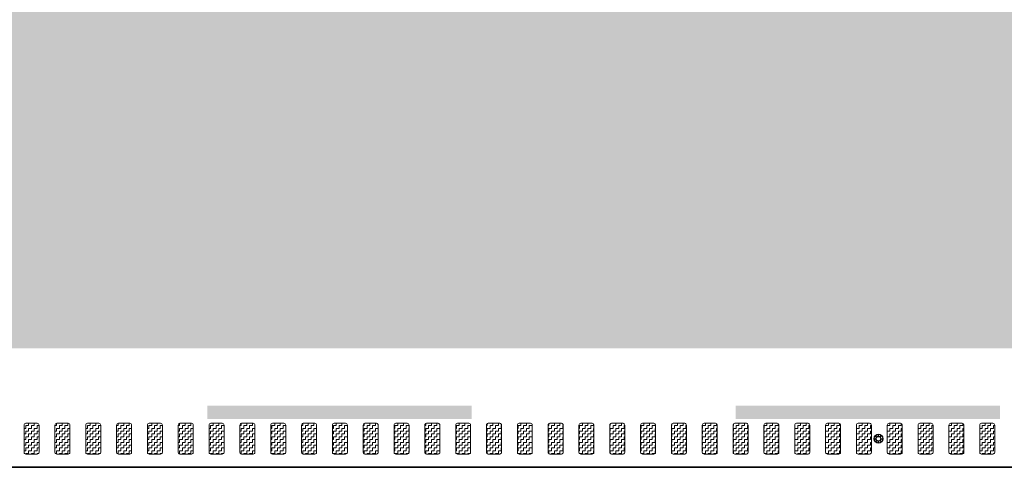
# Model space of a CAD drawing. Header units: metres. Extents: x -699 to 2316, y -1199 to 781.
# Tile 411 of 593: x 806 to 817, y -226 to -221. Entities that reach past the tile are written whole.
import ezdxf
from ezdxf import colors
from ezdxf.entities.mleader import LeaderData, LeaderLine
from ezdxf.math import Vec2, Vec3

# ---------------------------------------------------------------- set-up
doc = ezdxf.new("R2010")
doc.units = ezdxf.units.M
doc.linetypes.add('VW-3-3_STREEP', pattern=[6, 3, -3])
doc.linetypes.add('VW-9-3_STREEP', pattern=[12, 9, -3])
for name, color, linetype, lineweight in [('N-WA-IE-MEUBILAIR_WEGMEUBILAIR-S', 7, 'Continuous', 25), ('N-WA-VW-MARKERING_DYNAMISCH-G', 7, 'Continuous', 35), ('N-WE-VH-KANTVERHARDING-G', 210, 'Continuous', 35), ('N-WE-VW-MARKERING_LANGS_STREEP_33-G', 7, 'VW-3-3_STREEP', 13), ('N-WE-VW-MARKERING_LANGS_STREEP_93-G', 7, 'VW-9-3_STREEP', 13), ('X-XX-AL-T25', 7, 'Continuous', 25)]:
    doc.layers.add(name, color=color, linetype=linetype, lineweight=lineweight)
doc.layers.add('X-XX-AL-TEKENBLAD_VIEWPORT-G', color=7, linetype='Continuous', lineweight=18, plot=False)
doc.styles.add('NLCS-ISO-M100-T25', font='NLCS-ISO.ttf', dxfattribs={"height": 0.25})
pattern_1 = [(180, (0, 63.882073), (-0.03175, -0.03175), [0.03175, -0.03175]), (270, (-0.03175, 63.882073), (0.03175, -0.03175), [0.03175, -0.03175])]

# ---------------------------------------------------------------- blocks, each defined once
blk = doc.blocks.new('SIE-WEG_GLASBOLREFLECTOR-SO')
for p, q in [((-0.375, 0), (-0.199, 0)), ((-0.141, 0.141), (-0.265, 0.265)), ((0, 0.2), (0, 0.375)), ((0.142, 0.141), (0.265, 0.265)), ((0.201, 0), (0.375, 0)), ((-0.265, -0.266), (-0.141, -0.141)), ((0, -0.375), (0, -0.2)), ((0.265, -0.266), (0.142, -0.142))]:
    blk.add_line(p, q)
for centre, radius in [((0, 0), 0.375), ((0.001, 0), 0.2)]:
    blk.add_circle(centre, radius)
blk = doc.blocks.new('glasbol')
at = {"layer": 'N-WA-IE-MEUBILAIR_WEGMEUBILAIR-S'}
blk.add_blockref('SIE-WEG_GLASBOLREFLECTOR-SO', (-0.001, 0), dxfattribs=at)

msp = doc.modelspace()

# ---------------------------------------------------------------- hatches: boundary and pattern name
at = {"layer": 'N-WA-VW-MARKERING_DYNAMISCH-G', "lineweight": 9}
h = msp.add_hatch(dxfattribs=at)
h.set_pattern_fill('ZIGZAG', color=8, scale=0.01, angle=180, style=0)
h.set_pattern_definition(pattern_1)
edge = h.paths.add_edge_path()
edge.add_line((805.7517, -225.4294), (805.8817, -225.4294))
edge.add_arc((805.8817, -225.4494), 0.02, 0, 90, ccw=False)
edge.add_line((805.9017, -225.4494), (805.9017, -225.7594))
edge.add_arc((805.8817, -225.7594), 0.02, 270, 360, ccw=False)
edge.add_line((805.8817, -225.7794), (805.7517, -225.7794))
edge.add_arc((805.7517, -225.7594), 0.02, 180, 270, ccw=False)
edge.add_line((805.7317, -225.7594), (805.7317, -225.4494))
edge.add_arc((805.7517, -225.4494), 0.02, 90, 180, ccw=False)
h = msp.add_hatch(dxfattribs=at)
h.set_pattern_fill('ZIGZAG', color=8, scale=0.01, angle=180, style=0)
h.set_pattern_definition(pattern_1)
edge = h.paths.add_edge_path()
edge.add_line((806.1017, -225.4294), (806.2317, -225.4294))
edge.add_arc((806.2317, -225.4494), 0.02, 0, 90, ccw=False)
edge.add_line((806.2517, -225.4494), (806.2517, -225.7594))
edge.add_arc((806.2317, -225.7594), 0.02, 270, 360, ccw=False)
edge.add_line((806.2317, -225.7794), (806.1017, -225.7794))
edge.add_arc((806.1017, -225.7594), 0.02, 180, 270, ccw=False)
edge.add_line((806.0817, -225.7594), (806.0817, -225.4494))
edge.add_arc((806.1017, -225.4494), 0.02, 90, 180, ccw=False)
h = msp.add_hatch(dxfattribs=at)
h.set_pattern_fill('ZIGZAG', color=8, scale=0.01, angle=180, style=0)
h.set_pattern_definition(pattern_1)
edge = h.paths.add_edge_path()
edge.add_line((806.4517, -225.4294), (806.5817, -225.4294))
edge.add_arc((806.5817, -225.4494), 0.02, 0, 90, ccw=False)
edge.add_line((806.6017, -225.4494), (806.6017, -225.7594))
edge.add_arc((806.5817, -225.7594), 0.02, 270, 360, ccw=False)
edge.add_line((806.5817, -225.7794), (806.4517, -225.7794))
edge.add_arc((806.4517, -225.7594), 0.02, 180, 270, ccw=False)
edge.add_line((806.4317, -225.7594), (806.4317, -225.4494))
edge.add_arc((806.4517, -225.4494), 0.02, 90, 180, ccw=False)
h = msp.add_hatch(dxfattribs=at)
h.set_pattern_fill('ZIGZAG', color=8, scale=0.01, angle=180, style=0)
h.set_pattern_definition(pattern_1)
edge = h.paths.add_edge_path()
edge.add_line((806.8017, -225.4294), (806.9317, -225.4294))
edge.add_arc((806.9317, -225.4494), 0.02, 0, 90, ccw=False)
edge.add_line((806.9517, -225.4494), (806.9517, -225.7594))
edge.add_arc((806.9317, -225.7594), 0.02, 270, 360, ccw=False)
edge.add_line((806.9317, -225.7794), (806.8017, -225.7794))
edge.add_arc((806.8017, -225.7594), 0.02, 180, 270, ccw=False)
edge.add_line((806.7817, -225.7594), (806.7817, -225.4494))
edge.add_arc((806.8017, -225.4494), 0.02, 90, 180, ccw=False)
h = msp.add_hatch(dxfattribs=at)
h.set_pattern_fill('ZIGZAG', color=8, scale=0.01, angle=180, style=0)
h.set_pattern_definition(pattern_1)
edge = h.paths.add_edge_path()
edge.add_line((807.1517, -225.4294), (807.2817, -225.4294))
edge.add_arc((807.2817, -225.4494), 0.02, 0, 90, ccw=False)
edge.add_line((807.3017, -225.4494), (807.3017, -225.7594))
edge.add_arc((807.2817, -225.7594), 0.02, 270, 360, ccw=False)
edge.add_line((807.2817, -225.7794), (807.1517, -225.7794))
edge.add_arc((807.1517, -225.7594), 0.02, 180, 270, ccw=False)
edge.add_line((807.1317, -225.7594), (807.1317, -225.4494))
edge.add_arc((807.1517, -225.4494), 0.02, 90, 180, ccw=False)
h = msp.add_hatch(dxfattribs=at)
h.set_pattern_fill('ZIGZAG', color=8, scale=0.01, angle=180, style=0)
h.set_pattern_definition(pattern_1)
edge = h.paths.add_edge_path()
edge.add_line((807.5017, -225.4294), (807.6317, -225.4294))
edge.add_arc((807.6317, -225.4494), 0.02, 0, 90, ccw=False)
edge.add_line((807.6517, -225.4494), (807.6517, -225.7594))
edge.add_arc((807.6317, -225.7594), 0.02, 270, 360, ccw=False)
edge.add_line((807.6317, -225.7794), (807.5017, -225.7794))
edge.add_arc((807.5017, -225.7594), 0.02, 180, 270, ccw=False)
edge.add_line((807.4817, -225.7594), (807.4817, -225.4494))
edge.add_arc((807.5017, -225.4494), 0.02, 90, 180, ccw=False)
h = msp.add_hatch(dxfattribs=at)
h.set_pattern_fill('ZIGZAG', color=8, scale=0.01, angle=180, style=0)
h.set_pattern_definition(pattern_1)
edge = h.paths.add_edge_path()
edge.add_line((807.8517, -225.4294), (807.9817, -225.4294))
edge.add_arc((807.9817, -225.4494), 0.02, 0, 90, ccw=False)
edge.add_line((808.0017, -225.4494), (808.0017, -225.7594))
edge.add_arc((807.9817, -225.7594), 0.02, 270, 360, ccw=False)
edge.add_line((807.9817, -225.7794), (807.8517, -225.7794))
edge.add_arc((807.8517, -225.7594), 0.02, 180, 270, ccw=False)
edge.add_line((807.8317, -225.7594), (807.8317, -225.4494))
edge.add_arc((807.8517, -225.4494), 0.02, 90, 180, ccw=False)
h = msp.add_hatch(dxfattribs=at)
h.set_pattern_fill('ZIGZAG', color=8, scale=0.01, angle=180, style=0)
h.set_pattern_definition(pattern_1)
edge = h.paths.add_edge_path()
edge.add_line((808.2017, -225.4294), (808.3317, -225.4294))
edge.add_arc((808.3317, -225.4494), 0.02, 0, 90, ccw=False)
edge.add_line((808.3517, -225.4494), (808.3517, -225.7594))
edge.add_arc((808.3317, -225.7594), 0.02, 270, 360, ccw=False)
edge.add_line((808.3317, -225.7794), (808.2017, -225.7794))
edge.add_arc((808.2017, -225.7594), 0.02, 180, 270, ccw=False)
edge.add_line((808.1817, -225.7594), (808.1817, -225.4494))
edge.add_arc((808.2017, -225.4494), 0.02, 90, 180, ccw=False)
h = msp.add_hatch(dxfattribs=at)
h.set_pattern_fill('ZIGZAG', color=8, scale=0.01, angle=180, style=0)
h.set_pattern_definition(pattern_1)
edge = h.paths.add_edge_path()
edge.add_line((808.5517, -225.4294), (808.6817, -225.4294))
edge.add_arc((808.6817, -225.4494), 0.02, 0, 90, ccw=False)
edge.add_line((808.7017, -225.4494), (808.7017, -225.7594))
edge.add_arc((808.6817, -225.7594), 0.02, 270, 360, ccw=False)
edge.add_line((808.6817, -225.7794), (808.5517, -225.7794))
edge.add_arc((808.5517, -225.7594), 0.02, 180, 270, ccw=False)
edge.add_line((808.5317, -225.7594), (808.5317, -225.4494))
edge.add_arc((808.5517, -225.4494), 0.02, 90, 180, ccw=False)
h = msp.add_hatch(dxfattribs=at)
h.set_pattern_fill('ZIGZAG', color=8, scale=0.01, angle=180, style=0)
h.set_pattern_definition(pattern_1)
edge = h.paths.add_edge_path()
edge.add_line((808.9017, -225.4294), (809.0317, -225.4294))
edge.add_arc((809.0317, -225.4494), 0.02, 0, 90, ccw=False)
edge.add_line((809.0517, -225.4494), (809.0517, -225.7594))
edge.add_arc((809.0317, -225.7594), 0.02, 270, 360, ccw=False)
edge.add_line((809.0317, -225.7794), (808.9017, -225.7794))
edge.add_arc((808.9017, -225.7594), 0.02, 180, 270, ccw=False)
edge.add_line((808.8817, -225.7594), (808.8817, -225.4494))
edge.add_arc((808.9017, -225.4494), 0.02, 90, 180, ccw=False)
h = msp.add_hatch(dxfattribs=at)
h.set_pattern_fill('ZIGZAG', color=8, scale=0.01, angle=180, style=0)
h.set_pattern_definition(pattern_1)
edge = h.paths.add_edge_path()
edge.add_line((809.2517, -225.4294), (809.3817, -225.4294))
edge.add_arc((809.3817, -225.4494), 0.02, 0, 90, ccw=False)
edge.add_line((809.4017, -225.4494), (809.4017, -225.7594))
edge.add_arc((809.3817, -225.7594), 0.02, 270, 360, ccw=False)
edge.add_line((809.3817, -225.7794), (809.2517, -225.7794))
edge.add_arc((809.2517, -225.7594), 0.02, 180, 270, ccw=False)
edge.add_line((809.2317, -225.7594), (809.2317, -225.4494))
edge.add_arc((809.2517, -225.4494), 0.02, 90, 180, ccw=False)
h = msp.add_hatch(dxfattribs=at)
h.set_pattern_fill('ZIGZAG', color=8, scale=0.01, angle=180, style=0)
h.set_pattern_definition(pattern_1)
edge = h.paths.add_edge_path()
edge.add_line((809.6017, -225.4294), (809.7317, -225.4294))
edge.add_arc((809.7317, -225.4494), 0.02, 0, 90, ccw=False)
edge.add_line((809.7517, -225.4494), (809.7517, -225.7594))
edge.add_arc((809.7317, -225.7594), 0.02, 270, 360, ccw=False)
edge.add_line((809.7317, -225.7794), (809.6017, -225.7794))
edge.add_arc((809.6017, -225.7594), 0.02, 180, 270, ccw=False)
edge.add_line((809.5817, -225.7594), (809.5817, -225.4494))
edge.add_arc((809.6017, -225.4494), 0.02, 90, 180, ccw=False)
h = msp.add_hatch(dxfattribs=at)
h.set_pattern_fill('ZIGZAG', color=8, scale=0.01, angle=180, style=0)
h.set_pattern_definition(pattern_1)
edge = h.paths.add_edge_path()
edge.add_line((809.9517, -225.4294), (810.0817, -225.4294))
edge.add_arc((810.0817, -225.4494), 0.02, 0, 90, ccw=False)
edge.add_line((810.1017, -225.4494), (810.1017, -225.7594))
edge.add_arc((810.0817, -225.7594), 0.02, 270, 360, ccw=False)
edge.add_line((810.0817, -225.7794), (809.9517, -225.7794))
edge.add_arc((809.9517, -225.7594), 0.02, 180, 270, ccw=False)
edge.add_line((809.9317, -225.7594), (809.9317, -225.4494))
edge.add_arc((809.9517, -225.4494), 0.02, 90, 180, ccw=False)
h = msp.add_hatch(dxfattribs=at)
h.set_pattern_fill('ZIGZAG', color=8, scale=0.01, angle=180, style=0)
h.set_pattern_definition(pattern_1)
edge = h.paths.add_edge_path()
edge.add_line((810.3017, -225.4294), (810.4317, -225.4294))
edge.add_arc((810.4317, -225.4494), 0.02, 0, 90, ccw=False)
edge.add_line((810.4517, -225.4494), (810.4517, -225.7594))
edge.add_arc((810.4317, -225.7594), 0.02, 270, 360, ccw=False)
edge.add_line((810.4317, -225.7794), (810.3017, -225.7794))
edge.add_arc((810.3017, -225.7594), 0.02, 180, 270, ccw=False)
edge.add_line((810.2817, -225.7594), (810.2817, -225.4494))
edge.add_arc((810.3017, -225.4494), 0.02, 90, 180, ccw=False)
h = msp.add_hatch(dxfattribs=at)
h.set_pattern_fill('ZIGZAG', color=8, scale=0.01, angle=180, style=0)
h.set_pattern_definition(pattern_1)
edge = h.paths.add_edge_path()
edge.add_line((810.6517, -225.4294), (810.7817, -225.4294))
edge.add_arc((810.7817, -225.4494), 0.02, 0, 90, ccw=False)
edge.add_line((810.8017, -225.4494), (810.8017, -225.7594))
edge.add_arc((810.7817, -225.7594), 0.02, 270, 360, ccw=False)
edge.add_line((810.7817, -225.7794), (810.6517, -225.7794))
edge.add_arc((810.6517, -225.7594), 0.02, 180, 270, ccw=False)
edge.add_line((810.6317, -225.7594), (810.6317, -225.4494))
edge.add_arc((810.6517, -225.4494), 0.02, 90, 180, ccw=False)
h = msp.add_hatch(dxfattribs=at)
h.set_pattern_fill('ZIGZAG', color=8, scale=0.01, angle=180, style=0)
h.set_pattern_definition(pattern_1)
edge = h.paths.add_edge_path()
edge.add_line((811.0017, -225.4294), (811.1317, -225.4294))
edge.add_arc((811.1317, -225.4494), 0.02, 0, 90, ccw=False)
edge.add_line((811.1517, -225.4494), (811.1517, -225.7594))
edge.add_arc((811.1317, -225.7594), 0.02, 270, 360, ccw=False)
edge.add_line((811.1317, -225.7794), (811.0017, -225.7794))
edge.add_arc((811.0017, -225.7594), 0.02, 180, 270, ccw=False)
edge.add_line((810.9817, -225.7594), (810.9817, -225.4494))
edge.add_arc((811.0017, -225.4494), 0.02, 90, 180, ccw=False)
h = msp.add_hatch(dxfattribs=at)
h.set_pattern_fill('ZIGZAG', color=8, scale=0.01, angle=180, style=0)
h.set_pattern_definition(pattern_1)
edge = h.paths.add_edge_path()
edge.add_line((811.3517, -225.4294), (811.4817, -225.4294))
edge.add_arc((811.4817, -225.4494), 0.02, 0, 90, ccw=False)
edge.add_line((811.5017, -225.4494), (811.5017, -225.7594))
edge.add_arc((811.4817, -225.7594), 0.02, 270, 360, ccw=False)
edge.add_line((811.4817, -225.7794), (811.3517, -225.7794))
edge.add_arc((811.3517, -225.7594), 0.02, 180, 270, ccw=False)
edge.add_line((811.3317, -225.7594), (811.3317, -225.4494))
edge.add_arc((811.3517, -225.4494), 0.02, 90, 180, ccw=False)
h = msp.add_hatch(dxfattribs=at)
h.set_pattern_fill('ZIGZAG', color=8, scale=0.01, angle=180, style=0)
h.set_pattern_definition(pattern_1)
edge = h.paths.add_edge_path()
edge.add_line((811.7017, -225.4294), (811.8317, -225.4294))
edge.add_arc((811.8317, -225.4494), 0.02, 0, 90, ccw=False)
edge.add_line((811.8517, -225.4494), (811.8517, -225.7594))
edge.add_arc((811.8317, -225.7594), 0.02, 270, 360, ccw=False)
edge.add_line((811.8317, -225.7794), (811.7017, -225.7794))
edge.add_arc((811.7017, -225.7594), 0.02, 180, 270, ccw=False)
edge.add_line((811.6817, -225.7594), (811.6817, -225.4494))
edge.add_arc((811.7017, -225.4494), 0.02, 90, 180, ccw=False)
h = msp.add_hatch(dxfattribs=at)
h.set_pattern_fill('ZIGZAG', color=8, scale=0.01, angle=180, style=0)
h.set_pattern_definition(pattern_1)
edge = h.paths.add_edge_path()
edge.add_line((812.0517, -225.4294), (812.1817, -225.4294))
edge.add_arc((812.1817, -225.4494), 0.02, 0, 90, ccw=False)
edge.add_line((812.2017, -225.4494), (812.2017, -225.7594))
edge.add_arc((812.1817, -225.7594), 0.02, 270, 360, ccw=False)
edge.add_line((812.1817, -225.7794), (812.0517, -225.7794))
edge.add_arc((812.0517, -225.7594), 0.02, 180, 270, ccw=False)
edge.add_line((812.0317, -225.7594), (812.0317, -225.4494))
edge.add_arc((812.0517, -225.4494), 0.02, 90, 180, ccw=False)
h = msp.add_hatch(dxfattribs=at)
h.set_pattern_fill('ZIGZAG', color=8, scale=0.01, angle=180, style=0)
h.set_pattern_definition(pattern_1)
edge = h.paths.add_edge_path()
edge.add_line((812.4017, -225.4294), (812.5317, -225.4294))
edge.add_arc((812.5317, -225.4494), 0.02, 0, 90, ccw=False)
edge.add_line((812.5517, -225.4494), (812.5517, -225.7594))
edge.add_arc((812.5317, -225.7594), 0.02, 270, 360, ccw=False)
edge.add_line((812.5317, -225.7794), (812.4017, -225.7794))
edge.add_arc((812.4017, -225.7594), 0.02, 180, 270, ccw=False)
edge.add_line((812.3817, -225.7594), (812.3817, -225.4494))
edge.add_arc((812.4017, -225.4494), 0.02, 90, 180, ccw=False)
h = msp.add_hatch(dxfattribs=at)
h.set_pattern_fill('ZIGZAG', color=8, scale=0.01, angle=180, style=0)
h.set_pattern_definition(pattern_1)
edge = h.paths.add_edge_path()
edge.add_line((812.7517, -225.4294), (812.8817, -225.4294))
edge.add_arc((812.8817, -225.4494), 0.02, 0, 90, ccw=False)
edge.add_line((812.9017, -225.4494), (812.9017, -225.7594))
edge.add_arc((812.8817, -225.7594), 0.02, 270, 360, ccw=False)
edge.add_line((812.8817, -225.7794), (812.7517, -225.7794))
edge.add_arc((812.7517, -225.7594), 0.02, 180, 270, ccw=False)
edge.add_line((812.7317, -225.7594), (812.7317, -225.4494))
edge.add_arc((812.7517, -225.4494), 0.02, 90, 180, ccw=False)
h = msp.add_hatch(dxfattribs=at)
h.set_pattern_fill('ZIGZAG', color=8, scale=0.01, angle=180, style=0)
h.set_pattern_definition(pattern_1)
edge = h.paths.add_edge_path()
edge.add_line((813.1017, -225.4294), (813.2317, -225.4294))
edge.add_arc((813.2317, -225.4494), 0.02, 0, 90, ccw=False)
edge.add_line((813.2517, -225.4494), (813.2517, -225.7594))
edge.add_arc((813.2317, -225.7594), 0.02, 270, 360, ccw=False)
edge.add_line((813.2317, -225.7794), (813.1017, -225.7794))
edge.add_arc((813.1017, -225.7594), 0.02, 180, 270, ccw=False)
edge.add_line((813.0817, -225.7594), (813.0817, -225.4494))
edge.add_arc((813.1017, -225.4494), 0.02, 90, 180, ccw=False)
h = msp.add_hatch(dxfattribs=at)
h.set_pattern_fill('ZIGZAG', color=8, scale=0.01, angle=180, style=0)
h.set_pattern_definition(pattern_1)
edge = h.paths.add_edge_path()
edge.add_line((813.4517, -225.4294), (813.5817, -225.4294))
edge.add_arc((813.5817, -225.4494), 0.02, 0, 90, ccw=False)
edge.add_line((813.6017, -225.4494), (813.6017, -225.7594))
edge.add_arc((813.5817, -225.7594), 0.02, 270, 360, ccw=False)
edge.add_line((813.5817, -225.7794), (813.4517, -225.7794))
edge.add_arc((813.4517, -225.7594), 0.02, 180, 270, ccw=False)
edge.add_line((813.4317, -225.7594), (813.4317, -225.4494))
edge.add_arc((813.4517, -225.4494), 0.02, 90, 180, ccw=False)
h = msp.add_hatch(dxfattribs=at)
h.set_pattern_fill('ZIGZAG', color=8, scale=0.01, angle=180, style=0)
h.set_pattern_definition(pattern_1)
edge = h.paths.add_edge_path()
edge.add_line((813.8017, -225.4294), (813.9317, -225.4294))
edge.add_arc((813.9317, -225.4494), 0.02, 0, 90, ccw=False)
edge.add_line((813.9517, -225.4494), (813.9517, -225.7594))
edge.add_arc((813.9317, -225.7594), 0.02, 270, 360, ccw=False)
edge.add_line((813.9317, -225.7794), (813.8017, -225.7794))
edge.add_arc((813.8017, -225.7594), 0.02, 180, 270, ccw=False)
edge.add_line((813.7817, -225.7594), (813.7817, -225.4494))
edge.add_arc((813.8017, -225.4494), 0.02, 90, 180, ccw=False)
h = msp.add_hatch(dxfattribs=at)
h.set_pattern_fill('ZIGZAG', color=8, scale=0.01, angle=180, style=0)
h.set_pattern_definition(pattern_1)
edge = h.paths.add_edge_path()
edge.add_line((814.1517, -225.4294), (814.2817, -225.4294))
edge.add_arc((814.2817, -225.4494), 0.02, 0, 90, ccw=False)
edge.add_line((814.3017, -225.4494), (814.3017, -225.7594))
edge.add_arc((814.2817, -225.7594), 0.02, 270, 360, ccw=False)
edge.add_line((814.2817, -225.7794), (814.1517, -225.7794))
edge.add_arc((814.1517, -225.7594), 0.02, 180, 270, ccw=False)
edge.add_line((814.1317, -225.7594), (814.1317, -225.4494))
edge.add_arc((814.1517, -225.4494), 0.02, 90, 180, ccw=False)
h = msp.add_hatch(dxfattribs=at)
h.set_pattern_fill('ZIGZAG', color=8, scale=0.01, angle=180, style=0)
h.set_pattern_definition(pattern_1)
edge = h.paths.add_edge_path()
edge.add_line((814.5017, -225.4294), (814.6317, -225.4294))
edge.add_arc((814.6317, -225.4494), 0.02, 0, 90, ccw=False)
edge.add_line((814.6517, -225.4494), (814.6517, -225.7594))
edge.add_arc((814.6317, -225.7594), 0.02, 270, 360, ccw=False)
edge.add_line((814.6317, -225.7794), (814.5017, -225.7794))
edge.add_arc((814.5017, -225.7594), 0.02, 180, 270, ccw=False)
edge.add_line((814.4817, -225.7594), (814.4817, -225.4494))
edge.add_arc((814.5017, -225.4494), 0.02, 90, 180, ccw=False)
h = msp.add_hatch(dxfattribs=at)
h.set_pattern_fill('ZIGZAG', color=8, scale=0.01, angle=180, style=0)
h.set_pattern_definition(pattern_1)
edge = h.paths.add_edge_path()
edge.add_line((814.8517, -225.4294), (814.9817, -225.4294))
edge.add_arc((814.9817, -225.4494), 0.02, 0, 90, ccw=False)
edge.add_line((815.0017, -225.4494), (815.0017, -225.7594))
edge.add_arc((814.9817, -225.7594), 0.02, 270, 360, ccw=False)
edge.add_line((814.9817, -225.7794), (814.8517, -225.7794))
edge.add_arc((814.8517, -225.7594), 0.02, 180, 270, ccw=False)
edge.add_line((814.8317, -225.7594), (814.8317, -225.4494))
edge.add_arc((814.8517, -225.4494), 0.02, 90, 180, ccw=False)
h = msp.add_hatch(dxfattribs=at)
h.set_pattern_fill('ZIGZAG', color=8, scale=0.01, angle=180, style=0)
h.set_pattern_definition(pattern_1)
edge = h.paths.add_edge_path()
edge.add_line((815.2017, -225.4294), (815.3317, -225.4294))
edge.add_arc((815.3317, -225.4494), 0.02, 0, 90, ccw=False)
edge.add_line((815.3517, -225.4494), (815.3517, -225.7594))
edge.add_arc((815.3317, -225.7594), 0.02, 270, 360, ccw=False)
edge.add_line((815.3317, -225.7794), (815.2017, -225.7794))
edge.add_arc((815.2017, -225.7594), 0.02, 180, 270, ccw=False)
edge.add_line((815.1817, -225.7594), (815.1817, -225.4494))
edge.add_arc((815.2017, -225.4494), 0.02, 90, 180, ccw=False)
h = msp.add_hatch(dxfattribs=at)
h.set_pattern_fill('ZIGZAG', color=8, scale=0.01, angle=180, style=0)
h.set_pattern_definition(pattern_1)
edge = h.paths.add_edge_path()
edge.add_line((815.5517, -225.4294), (815.6817, -225.4294))
edge.add_arc((815.6817, -225.4494), 0.02, 0, 90, ccw=False)
edge.add_line((815.7017, -225.4494), (815.7017, -225.7594))
edge.add_arc((815.6817, -225.7594), 0.02, 270, 360, ccw=False)
edge.add_line((815.6817, -225.7794), (815.5517, -225.7794))
edge.add_arc((815.5517, -225.7594), 0.02, 180, 270, ccw=False)
edge.add_line((815.5317, -225.7594), (815.5317, -225.4494))
edge.add_arc((815.5517, -225.4494), 0.02, 90, 180, ccw=False)
h = msp.add_hatch(dxfattribs=at)
h.set_pattern_fill('ZIGZAG', color=8, scale=0.01, angle=180, style=0)
h.set_pattern_definition(pattern_1)
edge = h.paths.add_edge_path()
edge.add_line((815.9017, -225.4294), (816.0317, -225.4294))
edge.add_arc((816.0317, -225.4494), 0.02, 0, 90, ccw=False)
edge.add_line((816.0517, -225.4494), (816.0517, -225.7594))
edge.add_arc((816.0317, -225.7594), 0.02, 270, 360, ccw=False)
edge.add_line((816.0317, -225.7794), (815.9017, -225.7794))
edge.add_arc((815.9017, -225.7594), 0.02, 180, 270, ccw=False)
edge.add_line((815.8817, -225.7594), (815.8817, -225.4494))
edge.add_arc((815.9017, -225.4494), 0.02, 90, 180, ccw=False)
h = msp.add_hatch(dxfattribs=at)
h.set_pattern_fill('ZIGZAG', color=8, scale=0.01, angle=180, style=0)
h.set_pattern_definition(pattern_1)
edge = h.paths.add_edge_path()
edge.add_line((816.2517, -225.4294), (816.3817, -225.4294))
edge.add_arc((816.3817, -225.4494), 0.02, 0, 90, ccw=False)
edge.add_line((816.4017, -225.4494), (816.4017, -225.7594))
edge.add_arc((816.3817, -225.7594), 0.02, 270, 360, ccw=False)
edge.add_line((816.3817, -225.7794), (816.2517, -225.7794))
edge.add_arc((816.2517, -225.7594), 0.02, 180, 270, ccw=False)
edge.add_line((816.2317, -225.7594), (816.2317, -225.4494))
edge.add_arc((816.2517, -225.4494), 0.02, 90, 180, ccw=False)
h = msp.add_hatch(dxfattribs=at)
h.set_pattern_fill('ZIGZAG', color=8, scale=0.01, angle=180, style=0)
h.set_pattern_definition(pattern_1)
edge = h.paths.add_edge_path()
edge.add_line((816.6017, -225.4294), (816.7317, -225.4294))
edge.add_arc((816.7317, -225.4494), 0.02, 0, 90, ccw=False)
edge.add_line((816.7517, -225.4494), (816.7517, -225.7594))
edge.add_arc((816.7317, -225.7594), 0.02, 270, 360, ccw=False)
edge.add_line((816.7317, -225.7794), (816.6017, -225.7794))
edge.add_arc((816.6017, -225.7594), 0.02, 180, 270, ccw=False)
edge.add_line((816.5817, -225.7594), (816.5817, -225.4494))
edge.add_arc((816.6017, -225.4494), 0.02, 90, 180, ccw=False)

# ---------------------------------------------------------------- linework, layer by layer
at = {"layer": 'N-WA-VW-MARKERING_DYNAMISCH-G', "color": 8, "lineweight": 9}
for points in [[(805.7517, -225.4294), (805.8817, -225.4294, -0.4142136), (805.9017, -225.4494), (805.9017, -225.7594, -0.4142136), (805.8817, -225.7794), (805.7517, -225.7794, -0.4142136), (805.7317, -225.7594), (805.7317, -225.4494, -0.4142136)], [(806.1017, -225.4294), (806.2317, -225.4294, -0.4142136), (806.2517, -225.4494), (806.2517, -225.7594, -0.4142136), (806.2317, -225.7794), (806.1017, -225.7794, -0.4142136), (806.0817, -225.7594), (806.0817, -225.4494, -0.4142136)], [(806.4517, -225.4294), (806.5817, -225.4294, -0.4142136), (806.6017, -225.4494), (806.6017, -225.7594, -0.4142136), (806.5817, -225.7794), (806.4517, -225.7794, -0.4142136), (806.4317, -225.7594), (806.4317, -225.4494, -0.4142136)], [(806.8017, -225.4294), (806.9317, -225.4294, -0.4142136), (806.9517, -225.4494), (806.9517, -225.7594, -0.4142136), (806.9317, -225.7794), (806.8017, -225.7794, -0.4142136), (806.7817, -225.7594), (806.7817, -225.4494, -0.4142136)], [(807.1517, -225.4294), (807.2817, -225.4294, -0.4142136), (807.3017, -225.4494), (807.3017, -225.7594, -0.4142136), (807.2817, -225.7794), (807.1517, -225.7794, -0.4142136), (807.1317, -225.7594), (807.1317, -225.4494, -0.4142136)], [(807.5017, -225.4294), (807.6317, -225.4294, -0.4142136), (807.6517, -225.4494), (807.6517, -225.7594, -0.4142136), (807.6317, -225.7794), (807.5017, -225.7794, -0.4142136), (807.4817, -225.7594), (807.4817, -225.4494, -0.4142136)], [(807.8517, -225.4294), (807.9817, -225.4294, -0.4142136), (808.0017, -225.4494), (808.0017, -225.7594, -0.4142136), (807.9817, -225.7794), (807.8517, -225.7794, -0.4142136), (807.8317, -225.7594), (807.8317, -225.4494, -0.4142136)], [(808.2017, -225.4294), (808.3317, -225.4294, -0.4142136), (808.3517, -225.4494), (808.3517, -225.7594, -0.4142136), (808.3317, -225.7794), (808.2017, -225.7794, -0.4142136), (808.1817, -225.7594), (808.1817, -225.4494, -0.4142136)], [(808.5517, -225.4294), (808.6817, -225.4294, -0.4142136), (808.7017, -225.4494), (808.7017, -225.7594, -0.4142136), (808.6817, -225.7794), (808.5517, -225.7794, -0.4142136), (808.5317, -225.7594), (808.5317, -225.4494, -0.4142136)], [(808.9017, -225.4294), (809.0317, -225.4294, -0.4142136), (809.0517, -225.4494), (809.0517, -225.7594, -0.4142136), (809.0317, -225.7794), (808.9017, -225.7794, -0.4142136), (808.8817, -225.7594), (808.8817, -225.4494, -0.4142136)], [(809.2517, -225.4294), (809.3817, -225.4294, -0.4142136), (809.4017, -225.4494), (809.4017, -225.7594, -0.4142136), (809.3817, -225.7794), (809.2517, -225.7794, -0.4142136), (809.2317, -225.7594), (809.2317, -225.4494, -0.4142136)], [(809.6017, -225.4294), (809.7317, -225.4294, -0.4142136), (809.7517, -225.4494), (809.7517, -225.7594, -0.4142136), (809.7317, -225.7794), (809.6017, -225.7794, -0.4142136), (809.5817, -225.7594), (809.5817, -225.4494, -0.4142136)], [(809.9517, -225.4294), (810.0817, -225.4294, -0.4142136), (810.1017, -225.4494), (810.1017, -225.7594, -0.4142136), (810.0817, -225.7794), (809.9517, -225.7794, -0.4142136), (809.9317, -225.7594), (809.9317, -225.4494, -0.4142136)], [(810.3017, -225.4294), (810.4317, -225.4294, -0.4142136), (810.4517, -225.4494), (810.4517, -225.7594, -0.4142136), (810.4317, -225.7794), (810.3017, -225.7794, -0.4142136), (810.2817, -225.7594), (810.2817, -225.4494, -0.4142136)], [(810.6517, -225.4294), (810.7817, -225.4294, -0.4142136), (810.8017, -225.4494), (810.8017, -225.7594, -0.4142136), (810.7817, -225.7794), (810.6517, -225.7794, -0.4142136), (810.6317, -225.7594), (810.6317, -225.4494, -0.4142136)], [(811.0017, -225.4294), (811.1317, -225.4294, -0.4142136), (811.1517, -225.4494), (811.1517, -225.7594, -0.4142136), (811.1317, -225.7794), (811.0017, -225.7794, -0.4142136), (810.9817, -225.7594), (810.9817, -225.4494, -0.4142136)], [(811.3517, -225.4294), (811.4817, -225.4294, -0.4142136), (811.5017, -225.4494), (811.5017, -225.7594, -0.4142136), (811.4817, -225.7794), (811.3517, -225.7794, -0.4142136), (811.3317, -225.7594), (811.3317, -225.4494, -0.4142136)], [(811.7017, -225.4294), (811.8317, -225.4294, -0.4142136), (811.8517, -225.4494), (811.8517, -225.7594, -0.4142136), (811.8317, -225.7794), (811.7017, -225.7794, -0.4142136), (811.6817, -225.7594), (811.6817, -225.4494, -0.4142136)], [(812.0517, -225.4294), (812.1817, -225.4294, -0.4142136), (812.2017, -225.4494), (812.2017, -225.7594, -0.4142136), (812.1817, -225.7794), (812.0517, -225.7794, -0.4142136), (812.0317, -225.7594), (812.0317, -225.4494, -0.4142136)], [(812.4017, -225.4294), (812.5317, -225.4294, -0.4142136), (812.5517, -225.4494), (812.5517, -225.7594, -0.4142136), (812.5317, -225.7794), (812.4017, -225.7794, -0.4142136), (812.3817, -225.7594), (812.3817, -225.4494, -0.4142136)], [(812.7517, -225.4294), (812.8817, -225.4294, -0.4142136), (812.9017, -225.4494), (812.9017, -225.7594, -0.4142136), (812.8817, -225.7794), (812.7517, -225.7794, -0.4142136), (812.7317, -225.7594), (812.7317, -225.4494, -0.4142136)], [(813.1017, -225.4294), (813.2317, -225.4294, -0.4142136), (813.2517, -225.4494), (813.2517, -225.7594, -0.4142136), (813.2317, -225.7794), (813.1017, -225.7794, -0.4142136), (813.0817, -225.7594), (813.0817, -225.4494, -0.4142136)], [(813.4517, -225.4294), (813.5817, -225.4294, -0.4142136), (813.6017, -225.4494), (813.6017, -225.7594, -0.4142136), (813.5817, -225.7794), (813.4517, -225.7794, -0.4142136), (813.4317, -225.7594), (813.4317, -225.4494, -0.4142136)], [(813.8017, -225.4294), (813.9317, -225.4294, -0.4142136), (813.9517, -225.4494), (813.9517, -225.7594, -0.4142136), (813.9317, -225.7794), (813.8017, -225.7794, -0.4142136), (813.7817, -225.7594), (813.7817, -225.4494, -0.4142136)], [(814.1517, -225.4294), (814.2817, -225.4294, -0.4142136), (814.3017, -225.4494), (814.3017, -225.7594, -0.4142136), (814.2817, -225.7794), (814.1517, -225.7794, -0.4142136), (814.1317, -225.7594), (814.1317, -225.4494, -0.4142136)], [(814.5017, -225.4294), (814.6317, -225.4294, -0.4142136), (814.6517, -225.4494), (814.6517, -225.7594, -0.4142136), (814.6317, -225.7794), (814.5017, -225.7794, -0.4142136), (814.4817, -225.7594), (814.4817, -225.4494, -0.4142136)], [(814.8517, -225.4294), (814.9817, -225.4294, -0.4142136), (815.0017, -225.4494), (815.0017, -225.7594, -0.4142136), (814.9817, -225.7794), (814.8517, -225.7794, -0.4142136), (814.8317, -225.7594), (814.8317, -225.4494, -0.4142136)], [(815.2017, -225.4294), (815.3317, -225.4294, -0.4142136), (815.3517, -225.4494), (815.3517, -225.7594, -0.4142136), (815.3317, -225.7794), (815.2017, -225.7794, -0.4142136), (815.1817, -225.7594), (815.1817, -225.4494, -0.4142136)], [(815.5517, -225.4294), (815.6817, -225.4294, -0.4142136), (815.7017, -225.4494), (815.7017, -225.7594, -0.4142136), (815.6817, -225.7794), (815.5517, -225.7794, -0.4142136), (815.5317, -225.7594), (815.5317, -225.4494, -0.4142136)], [(815.9017, -225.4294), (816.0317, -225.4294, -0.4142136), (816.0517, -225.4494), (816.0517, -225.7594, -0.4142136), (816.0317, -225.7794), (815.9017, -225.7794, -0.4142136), (815.8817, -225.7594), (815.8817, -225.4494, -0.4142136)], [(816.2517, -225.4294), (816.3817, -225.4294, -0.4142136), (816.4017, -225.4494), (816.4017, -225.7594, -0.4142136), (816.3817, -225.7794), (816.2517, -225.7794, -0.4142136), (816.2317, -225.7594), (816.2317, -225.4494, -0.4142136)], [(816.6017, -225.4294), (816.7317, -225.4294, -0.4142136), (816.7517, -225.4494), (816.7517, -225.7594, -0.4142136), (816.7317, -225.7794), (816.6017, -225.7794, -0.4142136), (816.5817, -225.7594), (816.5817, -225.4494, -0.4142136)]]:
    msp.add_lwpolyline(points, format="xyb", close=True, dxfattribs=at)
at = {"layer": 'N-WE-VH-KANTVERHARDING-G'}
msp.add_line((758.069, -225.9294), (853.2321, -225.9294), dxfattribs=at)
at = {"layer": 'N-WE-VW-MARKERING_LANGS_STREEP_33-G', "color": 253, "linetype": 'Continuous'}
for points in [[(807.8116, -225.3794), (810.8116, -225.3794), (807.8116, -225.2294), (810.8116, -225.2294)], [(813.8116, -225.3794), (816.8116, -225.3794), (813.8116, -225.2294), (816.8116, -225.2294)]]:
    msp.add_solid(points, dxfattribs=at)
at = {"layer": 'N-WE-VW-MARKERING_LANGS_STREEP_93-G', "color": 253, "linetype": 'Continuous'}
for points in [[(807.8116, -222.0794), (816.8116, -222.0794), (807.8116, -222.1794), (816.8116, -222.1794)], [(807.8116, -222.4794), (816.8116, -222.4794), (807.8116, -222.3794), (816.8116, -222.3794)]]:
    msp.add_solid(points, dxfattribs=at)

# ---------------------------------------------------------------- block references
at = {"layer": 'N-WA-IE-MEUBILAIR_WEGMEUBILAIR-S', "xscale": 0.1333332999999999, "yscale": 0.1333332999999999, "zscale": 0.1333332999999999, "rotation": 0.1723155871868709}
msp.add_blockref('glasbol', (815.4319, -225.6044), dxfattribs=at)

# ---------------------------------------------------------------- leaders
at = {"layer": 'X-XX-AL-T25'}
ml = msp.add_multileader_mtext('Standard', dxfattribs=at)
ml.set_content('profil perronband 1,00x0,435x0,33, \\P10x basiselement, 1x eindband en 3 entree-elementen', color=256, style='NLCS-ISO-M100-T25')
ml.set_leader_properties(color=256, linetype='ByLayer', lineweight=-1)
ml.build(insert=Vec2(0, 0))
ml.multileader.update_dxf_attribs({"text_left_attachment_type": 5, "text_right_attachment_type": 5, "dogleg_length": 0.25, "arrow_head_size": 0.25})
ctx = ml.context
ctx.base_point, ctx.char_height, ctx.arrow_head_size, ctx.landing_gap_size, ctx.plane_origin = Vec3(802.9273, -218.024), 0.25, 0.25, 0.09, Vec3(-140.1828, 20.6701)
ctx.left_attachment, ctx.right_attachment = 5, 5
notes = []
notes.append((ctx, [(0, (1, 1, 0), (802.6773, -218.024), (1, 0), 0.25, [(0, [(802.2994, -215.5942)], 0, [])])]))
ctx.mtext.insert, ctx.mtext.flow_direction = Vec3(803.0173, -217.3073), 5
ctx.mtext.has_bg_fill, ctx.mtext.bg_color, ctx.mtext.bg_scale_factor, ctx.mtext.bg_transparency, ctx.mtext.use_window_bg_color = 1, -1027028792, 1.5, 0, 1
for ctx, leaders in notes:
    for number, flags, end, landing, length, lines in leaders:
        leader = LeaderData()
        leader.index, (leader.has_last_leader_line, leader.has_dogleg_vector, leader.attachment_direction) = number, flags
        leader.last_leader_point, leader.dogleg_vector, leader.dogleg_length = Vec3(end), Vec3(landing), length
        for number, points, colour, breaks in lines:
            line = LeaderLine()
            line.index, line.vertices, line.color, line.breaks = number, Vec3.list(points), colors.encode_raw_color(colour), breaks
            leader.lines.append(line)
        ctx.leaders.append(leader)

# ---------------------------------------------------------------- next in the draw order: linework, layer by layer
at = {"layer": 'X-XX-AL-TEKENBLAD_VIEWPORT-G', "color": 3, "const_width": 5}
msp.add_lwpolyline([(758.069, -186.9347), (852.8116, -186.9347), (852.8116, -222.0794), (758.069, -222.0794)], close=True, dxfattribs=at)

doc.saveas('drawing.dxf')
